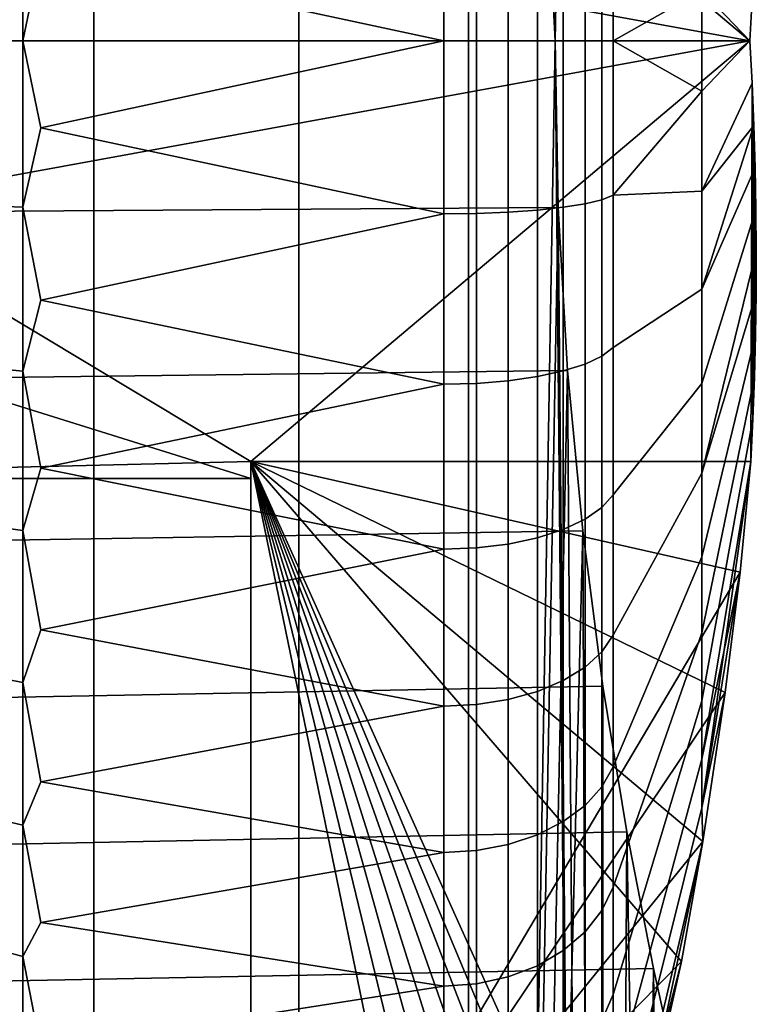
# Model space of a CAD drawing. Header units: metres. Extents: x -109 to 109, y -100 to 76.
# Tile 309 of 337: x 87.34 to 89.44, y 31.25 to 34.06. Entities that reach past the tile are written whole.
import ezdxf

# ---------------------------------------------------------------- set-up
doc = ezdxf.new("R2010")
doc.units = ezdxf.units.M
doc.layers.add('solid_21062310', color=7, linetype='CONTINUOUS')

msp = doc.modelspace()

# ---------------------------------------------------------------- linework, layer by layer
at = {"layer": 'solid_21062310'}
for points in [[(86.874825, 38.799999, -7.832941), (87.55188, 38.799999, -6.844851), (87.552811, 19.5, -6.843635), (86.874214, 19.5, -7.834266)], [(87.55188, 38.799999, 6.844851), (86.874825, 38.799999, 7.832941), (86.874214, 19.5, 7.834267), (87.552811, 19.5, 6.843635)], [(87.55188, 38.799999, -6.844851), (88.137276, 38.799999, -5.793441), (88.137115, 19.5, -5.794613), (87.552811, 19.5, -6.843635)], [(88.137276, 38.799999, 5.793441), (87.55188, 38.799999, 6.844851), (87.552811, 19.5, 6.843635), (88.137115, 19.5, 5.794613)], [(88.137276, 38.799999, -5.793441), (88.621597, 38.799999, -4.697328), (88.622131, 19.5, -4.696152), (88.137115, 19.5, -5.794613)], [(88.621597, 38.799999, 4.697328), (88.137276, 38.799999, 5.793441), (88.137115, 19.5, 5.794613), (88.622131, 19.5, 4.696152)], [(88.621597, 38.799999, -4.697328), (88.869316, 34, -4), (88.622131, 19.5, -4.696152)], [(88.869316, 34, 4), (88.621597, 38.799999, 4.697328), (88.622131, 19.5, 4.696152), (89.003731, 19.5, 3.557627)], [(88.621597, 38.799999, -4.697328), (88.878441, 34.476246, -3.971677), (88.869316, 34, -4)], [(88.621597, 38.799999, 4.697328), (88.869316, 34, 4), (88.878433, 34.476128, 3.971696)], [(88, 35.200962, -0.75), (86, 35.25, -0.721688), (86, 34.625, -1.082532), (89.4254, 34, -1.443376)], [(88, 35.200962, 0.75), (86, 34, 1.443376), (86, 34.625, 1.082532), (88, 35.25, 0.721688)], [(88, 35.200962, 0.75), (89.4254, 34, 1.443376), (86, 34, 1.443376)], [(88, 35.200962, -0.75), (89.4254, 34, -1.443376), (89.431923, 34.121029, -1.3735), (89.428215, 35.200962, -0.75)], [(88, 35.200962, 0.75), (89.428215, 35.200962, 0.75), (89.431923, 34.121029, 1.3735), (89.4254, 34, 1.443376)], [(86, 34, -1.443376), (89.4254, 34, -1.443376), (86, 34.625, -1.082532)], [(88.878433, 34.476128, 3.971696), (88.869316, 34, 4), (84.5, 34, 4), (84.5, 34.505737, 3.967438)], [(84.5, 34.505737, -3.967438), (84.5, 34, -4), (88.869316, 34, -4), (88.878441, 34.476246, -3.971677)], [(88.551727, 34.494164, -3.918967), (88.551727, 34, -3.95), (87.400002, 34.248024, -3.942206)], [(88.551727, 34, 3.95), (88.551727, 34.494164, 3.918967), (87.400002, 34.248024, 3.942206)], [(88.64492, 34.492908, -3.910294), (88.64492, 34, -3.941238), (88.551727, 34, -3.95), (88.551727, 34.494164, -3.918967)], [(88.64492, 34, 3.941238), (88.64492, 34.492908, 3.910294), (88.551727, 34.494164, 3.918967), (88.551727, 34, 3.95)], [(88.64492, 34.492908, 3.910294), (88.64492, 34, 3.941238), (88.734932, 34, 3.915226), (88.734932, 34.489201, 3.884543)], [(88.64492, 34, -3.941238), (88.64492, 34.492908, -3.910294), (88.734932, 34.489201, -3.884543), (88.734932, 34, -3.915226)], [(88.734932, 34.489201, 3.884543), (88.734932, 34, 3.915226), (88.818512, 34, 3.872877), (88.818512, 34.483166, 3.84262)], [(88.734932, 34, -3.915226), (88.734932, 34.489201, -3.884543), (88.818512, 34.483166, -3.84262), (88.818512, 34, -3.872877)], [(88.818512, 34.483166, 3.84262), (88.818512, 34, 3.872877), (88.892723, 34, 3.815677), (88.892723, 34.475006, 3.785995)], [(88.818512, 34, -3.872877), (88.818512, 34.483166, -3.84262), (88.892723, 34.475006, -3.785995), (88.892723, 34, -3.815677)], [(87.348442, 34, 3.943239), (87.348442, 34.475304, 3.914489), (87.300133, 34.4729, 3.894678), (87.300133, 34, 3.923284)], [(87.348442, 34.475304, -3.914489), (87.348442, 34, -3.943239), (87.300133, 34, -3.923284), (87.300133, 34.4729, -3.894678)], [(87.348442, 34.475304, -3.914489), (87.400002, 34.248024, -3.942206), (87.348442, 34, -3.943239)], [(87.348442, 34, 3.943239), (87.400002, 34.248024, 3.942206), (87.348442, 34.475304, 3.914489)], [(88.892723, 34.475006, 3.785995), (88.892723, 34, 3.815677), (88.954956, 34, 3.745636), (88.954956, 34.465031, 3.716657)], [(88.892723, 34, -3.815677), (88.892723, 34.475006, -3.785995), (88.954956, 34.465031, -3.716657), (88.954956, 34, -3.745636)], [(88.954956, 34.465031, 3.716657), (88.954956, 34, 3.745636), (89.003036, 34, 3.665214), (89.003036, 34.453571, 3.637041)], [(88.954956, 34, -3.745636), (88.954956, 34.465031, -3.716657), (89.003036, 34.453571, -3.637041), (89.003036, 34, -3.665214)], [(89.003036, 34, -3.665214), (89.003036, 34.453571, -3.637041), (89.035118, 34.44109, -3.550484), (89.035118, 34, -3.577778)], [(89.003036, 34.453571, 3.637041), (89.003036, 34, 3.665214), (89.035118, 34, 3.577778), (89.035118, 34.44109, 3.550484)], [(89.288818, 33.856133, -2.418239), (89.035118, 34, -3.577778), (89.035118, 34.44109, -3.550484), (89.288818, 34.143871, -2.418239)], [(89.288818, 34.429577, 2.384123), (89.035118, 34.44109, 3.550484), (89.035118, 34, 3.577778), (89.288818, 34.143871, 2.418239)], [(89.4254, 34, -1.443376), (89.288818, 34.143871, -2.418239), (89.288818, 34.429577, -2.384123), (89.431923, 34.121029, -1.3735)], [(89.4254, 34, 1.443376), (89.431923, 34.121029, 1.3735), (89.288818, 34.429577, 2.384123), (89.288818, 34.143871, 2.418239)], [(87.348442, 34, -3.943239), (87.400002, 34.248024, -3.942206), (88.551727, 34, -3.95), (87.400002, 33.751976, -3.942206)], [(87.348442, 34, 3.943239), (87.400002, 33.751976, 3.942206), (88.551727, 34, 3.95), (87.400002, 34.248024, 3.942206)], [(89.288818, 34.143871, 2.418239), (89.035118, 34, 3.577778), (89.035118, 33.55891, 3.550484), (89.288818, 33.856133, 2.418239)], [(89.4254, 34, -1.443376), (89.288818, 33.856133, -2.418239), (89.288818, 34.143871, -2.418239)], [(89.4254, 34, 1.443376), (89.288818, 34.143871, 2.418239), (89.288818, 33.856133, 2.418239)], [(88.869316, 34, 4), (88.878441, 33.523754, 3.971677), (84.5, 33.494263, 3.967438), (84.5, 34, 4)], [(88.878441, 33.523758, -3.971677), (88.869316, 34, -4), (84.5, 34, -4), (84.5, 33.494263, -3.967438)], [(88, 32.799038, -0.75), (89.4254, 34, -1.443376), (86, 34, -1.443376)], [(86, 34, 1.443376), (89.4254, 34, 1.443376), (86, 33.375, 1.082532)], [(88, 32.799038, 0.75), (86, 32.75, 0.721688), (86, 33.375, 1.082532), (89.4254, 34, 1.443376)], [(88, 32.799038, -0.75), (86, 34, -1.443376), (86, 33.375, -1.082532), (88, 32.75, -0.721688)], [(87.348442, 33.524696, 3.914489), (87.348442, 34, 3.943239), (87.300133, 34, 3.923284), (87.300133, 33.5271, 3.894678)], [(87.348442, 34, -3.943239), (87.348442, 33.524696, -3.914489), (87.300133, 33.5271, -3.894678), (87.300133, 34, -3.923284)], [(87.348442, 34, -3.943239), (87.400002, 33.751976, -3.942206), (87.348442, 33.524696, -3.914489)], [(87.348442, 33.524696, 3.914489), (87.400002, 33.751976, 3.942206), (87.348442, 34, 3.943239)], [(88.551727, 34, -3.95), (88.551727, 33.505836, -3.918967), (87.400002, 33.751976, -3.942206)], [(88.551727, 33.505836, 3.918967), (88.551727, 34, 3.95), (87.400002, 33.751976, 3.942206)], [(88, 32.799038, -0.75), (89.428215, 32.799038, -0.75), (89.431923, 33.878971, -1.3735), (89.4254, 34, -1.443376)], [(88, 32.799038, 0.75), (89.4254, 34, 1.443376), (89.431923, 33.878971, 1.3735), (89.428215, 32.799038, 0.75)], [(88.64492, 34, -3.941238), (88.64492, 33.507092, -3.910294), (88.551727, 33.505836, -3.918967), (88.551727, 34, -3.95)], [(88.64492, 33.507092, 3.910294), (88.64492, 34, 3.941238), (88.551727, 34, 3.95), (88.551727, 33.505836, 3.918967)], [(88.878441, 33.523758, -3.971677), (88.622131, 19.5, -4.696152), (88.869316, 34, -4)], [(88.64492, 34, 3.941238), (88.64492, 33.507092, 3.910294), (88.734932, 33.510799, 3.884543), (88.734932, 34, 3.915226)], [(88.64492, 33.507092, -3.910294), (88.64492, 34, -3.941238), (88.734932, 34, -3.915226), (88.734932, 33.510799, -3.884543)], [(88.734932, 34, 3.915226), (88.734932, 33.510799, 3.884543), (88.818512, 33.516834, 3.84262), (88.818512, 34, 3.872877)], [(88.734932, 33.510799, -3.884543), (88.734932, 34, -3.915226), (88.818512, 34, -3.872877), (88.818512, 33.516834, -3.84262)], [(88.818512, 34, 3.872877), (88.818512, 33.516834, 3.84262), (88.892723, 33.524994, 3.785995), (88.892723, 34, 3.815677)], [(88.818512, 33.516834, -3.84262), (88.818512, 34, -3.872877), (88.892723, 34, -3.815677), (88.892723, 33.524994, -3.785995)], [(88.869316, 34, 4), (89.003731, 19.5, 3.557627), (88.878441, 33.523754, 3.971677)], [(88.892723, 34, 3.815677), (88.892723, 33.524994, 3.785995), (88.954956, 33.534969, 3.716657), (88.954956, 34, 3.745636)], [(88.892723, 33.524994, -3.785995), (88.892723, 34, -3.815677), (88.954956, 34, -3.745636), (88.954956, 33.534969, -3.716657)], [(88.954956, 34, 3.745636), (88.954956, 33.534969, 3.716657), (89.003036, 33.546429, 3.637041), (89.003036, 34, 3.665214)], [(88.954956, 33.534969, -3.716657), (88.954956, 34, -3.745636), (89.003036, 34, -3.665214), (89.003036, 33.546429, -3.637041)], [(89.003036, 33.546429, -3.637041), (89.003036, 34, -3.665214), (89.035118, 34, -3.577778), (89.035118, 33.55891, -3.550484)], [(89.003036, 34, 3.665214), (89.003036, 33.546429, 3.637041), (89.035118, 33.55891, 3.550484), (89.035118, 34, 3.577778)], [(89.288818, 33.570423, -2.384123), (89.035118, 33.55891, -3.550484), (89.035118, 34, -3.577778), (89.288818, 33.856133, -2.418239)], [(89.4254, 34, -1.443376), (89.431923, 33.878971, -1.3735), (89.288818, 33.570423, -2.384123), (89.288818, 33.856133, -2.418239)], [(89.4254, 34, 1.443376), (89.288818, 33.856133, 2.418239), (89.288818, 33.570423, 2.384123), (89.431923, 33.878971, 1.3735)], [(89.431923, 33.878971, -1.3735), (89.43705, 33.75835, -1.303859), (89.288818, 33.570423, -2.384123)], [(89.431923, 33.878971, 1.3735), (89.288818, 33.570423, 2.384123), (89.288818, 33.290771, 2.316371), (89.43705, 33.75835, 1.303859)], [(89.431923, 33.878971, -1.3735), (89.428215, 32.799038, -0.75), (89.434143, 32.919189, -0.819369)], [(89.428215, 32.799038, 0.75), (89.431923, 33.878971, 1.3735), (89.434143, 32.919189, 0.819369)], [(89.431923, 33.878971, -1.3735), (89.434143, 32.919189, -0.819369), (89.43705, 33.75835, -1.303859)], [(89.434143, 32.919189, 0.819369), (89.431923, 33.878971, 1.3735), (89.43705, 33.75835, 1.303859)], [(89.288818, 33.570423, 2.384123), (89.288818, 33.856133, 2.418239), (89.035118, 33.55891, 3.550484)], [(87.348442, 33.524696, -3.914489), (87.400002, 33.751976, -3.942206), (88.551727, 33.505836, -3.918967), (87.400002, 33.259846, -3.880035)], [(87.348442, 33.524696, 3.914489), (87.400002, 33.259846, 3.880035), (88.551727, 33.505836, 3.918967), (87.400002, 33.751976, 3.942206)], [(89.43705, 33.75835, -1.303859), (89.440781, 33.63818, -1.234479), (89.288818, 33.290771, -2.316371), (89.288818, 33.570423, -2.384123)], [(89.440781, 33.63818, 1.234479), (89.43705, 33.75835, 1.303859), (89.288818, 33.290771, 2.316371)], [(89.43705, 33.75835, -1.303859), (89.434143, 32.919189, -0.819369), (89.43869, 33.039253, -0.888688)], [(89.434143, 32.919189, 0.819369), (89.43705, 33.75835, 1.303859), (89.43869, 33.039253, 0.888688)], [(89.43705, 33.75835, -1.303859), (89.43869, 33.039253, -0.888688), (89.440781, 33.63818, -1.234479)], [(89.43869, 33.039253, 0.888688), (89.43705, 33.75835, 1.303859), (89.440781, 33.63818, 1.234479)], [(89.440781, 33.63818, -1.234479), (89.443108, 33.518536, -1.165401), (89.288818, 33.02113, -2.21594), (89.288818, 33.290771, -2.316371)], [(89.440781, 33.63818, 1.234479), (89.288818, 33.290771, 2.316371), (89.288818, 33.02113, 2.21594), (89.443108, 33.518536, 1.165401)], [(89.440781, 33.63818, -1.234479), (89.43869, 33.039253, -0.888688), (89.441856, 33.159225, -0.957955)], [(89.43869, 33.039253, 0.888688), (89.440781, 33.63818, 1.234479), (89.441856, 33.159225, 0.957955)], [(89.440781, 33.63818, -1.234479), (89.441856, 33.159225, -0.957955), (89.443108, 33.518536, -1.165401)], [(89.441856, 33.159225, 0.957955), (89.440781, 33.63818, 1.234479), (89.443108, 33.518536, 1.165401)], [(89.003036, 33.099827, -3.552954), (89.003036, 33.546429, -3.637041), (89.035118, 33.55891, -3.550484), (89.035118, 33.124554, -3.469018)], [(89.003036, 33.099827, 3.552954), (89.035118, 33.124554, 3.469018), (89.035118, 33.55891, 3.550484), (89.003036, 33.546429, 3.637041)], [(89.288818, 33.290771, -2.316371), (89.035118, 33.124554, -3.469018), (89.035118, 33.55891, -3.550484), (89.288818, 33.570423, -2.384123)], [(89.288818, 33.290771, 2.316371), (89.288818, 33.570423, 2.384123), (89.035118, 33.55891, 3.550484), (89.035118, 33.124554, 3.469018)], [(88.878441, 33.523758, -3.971677), (84.5, 33.494263, -3.967438), (84.5, 33.00478, -3.874211), (88.90506, 33.058517, -3.887726)], [(88.878441, 33.523754, 3.971677), (88.90506, 33.058514, 3.887725), (84.5, 33.00478, 3.874211), (84.5, 33.494263, 3.967438)], [(87.348442, 33.05632, 3.828656), (87.348442, 33.524696, 3.914489), (87.300133, 33.5271, 3.894678), (87.300133, 33.061096, 3.80928)], [(87.348442, 33.524696, -3.914489), (87.348442, 33.05632, -3.828656), (87.300133, 33.061096, -3.80928), (87.300133, 33.5271, -3.894678)], [(87.348442, 33.524696, -3.914489), (87.400002, 33.259846, -3.880035), (87.348442, 33.05632, -3.828656)], [(87.348442, 33.05632, 3.828656), (87.400002, 33.259846, 3.880035), (87.348442, 33.524696, 3.914489)], [(88.90506, 33.058517, -3.887726), (88.622131, 19.5, -4.696152), (88.878441, 33.523758, -3.971677)], [(88.818512, 33.041222, 3.752321), (88.892723, 33.057381, 3.697412), (88.892723, 33.524994, 3.785995), (88.818512, 33.516834, 3.84262)], [(88.818512, 33.041222, -3.752321), (88.818512, 33.516834, -3.84262), (88.892723, 33.524994, -3.785995), (88.892723, 33.057381, -3.697412)], [(88.878441, 33.523754, 3.971677), (89.003731, 19.5, 3.557627), (88.90506, 33.058514, 3.887725)], [(88.892723, 33.057381, 3.697412), (88.954956, 33.077137, 3.630167), (88.954956, 33.534969, 3.716657), (88.892723, 33.524994, 3.785995)], [(88.892723, 33.057381, -3.697412), (88.892723, 33.524994, -3.785995), (88.954956, 33.534969, -3.716657), (88.954956, 33.077137, -3.630167)], [(88.954956, 33.077137, 3.630167), (89.003036, 33.099827, 3.552954), (89.003036, 33.546429, 3.637041), (88.954956, 33.534969, 3.716657)], [(88.954956, 33.077137, -3.630167), (88.954956, 33.534969, -3.716657), (89.003036, 33.546429, -3.637041), (89.003036, 33.099827, -3.552954)], [(88.551727, 33.505836, -3.918967), (88.551727, 33.01944, -3.826356), (87.400002, 33.259846, -3.880035)], [(88.551727, 33.01944, 3.826356), (88.551727, 33.505836, 3.918967), (87.400002, 33.259846, 3.880035)], [(88.64492, 33.507092, -3.910294), (88.64492, 33.021923, -3.817947), (88.551727, 33.01944, -3.826356), (88.551727, 33.505836, -3.918967)], [(88.64492, 33.507092, 3.910294), (88.551727, 33.505836, 3.918967), (88.551727, 33.01944, 3.826356), (88.64492, 33.021923, 3.817947)], [(88.64492, 33.021923, 3.817947), (88.734932, 33.029266, 3.792976), (88.734932, 33.510799, 3.884543), (88.64492, 33.507092, 3.910294)], [(88.64492, 33.021923, -3.817947), (88.64492, 33.507092, -3.910294), (88.734932, 33.510799, -3.884543), (88.734932, 33.029266, -3.792976)], [(88.734932, 33.029266, 3.792976), (88.818512, 33.041222, 3.752321), (88.818512, 33.516834, 3.84262), (88.734932, 33.510799, 3.884543)], [(88.734932, 33.029266, -3.792976), (88.734932, 33.510799, -3.884543), (88.818512, 33.516834, -3.84262), (88.818512, 33.041222, -3.752321)], [(89.443108, 33.518536, -1.165401), (89.444054, 33.398918, -1.096341), (89.288818, 32.765297, -2.084247), (89.288818, 33.02113, -2.21594)], [(89.443108, 33.518536, 1.165401), (89.288818, 33.02113, 2.21594), (89.288818, 32.765297, 2.084247), (89.444054, 33.398918, 1.096341)], [(89.443108, 33.518536, -1.165401), (89.441856, 33.159225, -0.957955), (89.443649, 33.279106, -1.027168)], [(89.441856, 33.159225, 0.957955), (89.443108, 33.518536, 1.165401), (89.443649, 33.279106, 1.027168)], [(89.443108, 33.518536, -1.165401), (89.443649, 33.279106, -1.027168), (89.444054, 33.398918, -1.096341)], [(89.443649, 33.279106, 1.027168), (89.443108, 33.518536, 1.165401), (89.444054, 33.398918, 1.096341)], [(89.444054, 33.398918, -1.096341), (89.443649, 33.279106, -1.027168), (89.288818, 32.765297, -2.084247)], [(89.443649, 33.279106, 1.027168), (89.444054, 33.398918, 1.096341), (89.288818, 32.765297, 2.084247)], [(88, 32.75, -0.721688), (86, 33.375, -1.082532), (86, 32.75, -0.721688)], [(89.288818, 33.02113, -2.21594), (89.035118, 32.703548, -3.334623), (89.035118, 33.124554, -3.469018), (89.288818, 33.290771, -2.316371)], [(89.288818, 33.02113, 2.21594), (89.288818, 33.290771, 2.316371), (89.035118, 33.124554, 3.469018), (89.035118, 32.703548, 3.334623)], [(89.441856, 33.159225, -0.957955), (89.288818, 32.526882, -1.92315), (89.288818, 32.765297, -2.084247), (89.443649, 33.279106, -1.027168)], [(89.441856, 33.159225, 0.957955), (89.443649, 33.279106, 1.027168), (89.288818, 32.765297, 2.084247), (89.288818, 32.526882, 1.92315)], [(87.348442, 33.05632, -3.828656), (87.400002, 33.259846, -3.880035), (88.551727, 33.01944, -3.826356), (87.400002, 32.779385, -3.756674)], [(87.348442, 33.05632, 3.828656), (87.400002, 32.779385, 3.756674), (88.551727, 33.01944, 3.826356), (87.400002, 33.259846, 3.880035)], [(89.43869, 33.039253, -0.888688), (89.288818, 32.309254, -1.73492), (89.288818, 32.526882, -1.92315), (89.441856, 33.159225, -0.957955)], [(89.43869, 33.039253, 0.888688), (89.441856, 33.159225, 0.957955), (89.288818, 32.526882, 1.92315), (89.288818, 32.309254, 1.73492)], [(88.954956, 32.633583, 3.487506), (89.003036, 32.667068, 3.414247), (89.003036, 33.099827, 3.552954), (88.954956, 33.077137, 3.630167)], [(88.954956, 32.633583, -3.487506), (88.954956, 33.077137, -3.630167), (89.003036, 33.099827, -3.552954), (89.003036, 32.667068, -3.414247)], [(89.003036, 32.667068, -3.414247), (89.003036, 33.099827, -3.552954), (89.035118, 33.124554, -3.469018), (89.035118, 32.703548, -3.334623)], [(89.003036, 32.667068, 3.414247), (89.035118, 32.703548, 3.334623), (89.035118, 33.124554, 3.469018), (89.003036, 33.099827, 3.552954)], [(88.892723, 32.604427, 3.551306), (88.954956, 32.633583, 3.487506), (88.954956, 33.077137, 3.630167), (88.892723, 33.057381, 3.697412)], [(88.892723, 32.604427, -3.551306), (88.892723, 33.057381, -3.697412), (88.954956, 33.077137, -3.630167), (88.954956, 32.633583, -3.487506)], [(88.90506, 33.058517, -3.887726), (84.5, 33.00478, -3.874211), (84.5, 32.527988, -3.718842), (88.948341, 32.601048, -3.746844)], [(88.90506, 33.058514, 3.887725), (88.948341, 32.601044, 3.746843), (84.5, 32.527988, 3.718842), (84.5, 33.00478, 3.874211)], [(87.348442, 32.601707, 3.686993), (87.348442, 33.05632, 3.828656), (87.300133, 33.061096, 3.80928), (87.300133, 32.608784, 3.668334)], [(87.348442, 33.05632, -3.828656), (87.348442, 32.601707, -3.686993), (87.300133, 32.608784, -3.668334), (87.300133, 33.061096, -3.80928)], [(87.348442, 33.05632, -3.828656), (87.400002, 32.779385, -3.756674), (87.348442, 32.601707, -3.686993)], [(87.348442, 32.601707, 3.686993), (87.400002, 32.779385, 3.756674), (87.348442, 33.05632, 3.828656)], [(88.948341, 32.601048, -3.746844), (88.622131, 19.5, -4.696152), (88.90506, 33.058517, -3.887726)], [(88.818512, 32.580589, 3.603393), (88.892723, 32.604427, 3.551306), (88.892723, 33.057381, 3.697412), (88.818512, 33.041222, 3.752321)], [(88.818512, 32.580589, -3.603393), (88.818512, 33.041222, -3.752321), (88.892723, 33.057381, -3.697412), (88.892723, 32.604427, -3.551306)], [(88.90506, 33.058514, 3.887725), (89.003731, 19.5, 3.557627), (88.948341, 32.601044, 3.746843)], [(88.551727, 33.01944, -3.826356), (88.551727, 32.54845, -3.673623), (87.400002, 32.779385, -3.756674)], [(88.551727, 32.54845, 3.673623), (88.551727, 33.01944, 3.826356), (87.400002, 32.779385, 3.756674)], [(88.64492, 33.021923, -3.817947), (88.64492, 32.552113, -3.665648), (88.551727, 32.54845, -3.673623), (88.551727, 33.01944, -3.826356)], [(88.64492, 33.021923, 3.817947), (88.551727, 33.01944, 3.826356), (88.551727, 32.54845, 3.673623), (88.64492, 32.552113, 3.665648)], [(88.64492, 32.552113, 3.665648), (88.734932, 32.562946, 3.641959), (88.734932, 33.029266, 3.792976), (88.64492, 33.021923, 3.817947)], [(88.64492, 32.552113, -3.665648), (88.64492, 33.021923, -3.817947), (88.734932, 33.029266, -3.792976), (88.734932, 32.562946, -3.641959)], [(88.734932, 32.562946, 3.641959), (88.818512, 32.580589, 3.603393), (88.818512, 33.041222, 3.752321), (88.734932, 33.029266, 3.792976)], [(88.734932, 32.562946, -3.641959), (88.734932, 33.029266, -3.792976), (88.818512, 33.041222, -3.752321), (88.818512, 32.580589, -3.603393)], [(89.288818, 32.765297, -2.084247), (89.035118, 32.30233, -3.14935), (89.035118, 32.703548, -3.334623), (89.288818, 33.02113, -2.21594)], [(89.288818, 32.765297, 2.084247), (89.288818, 33.02113, 2.21594), (89.035118, 32.703548, 3.334623), (89.035118, 32.30233, 3.14935)], [(89.434143, 32.919189, -0.819369), (89.288818, 32.115475, -1.522215), (89.288818, 32.309254, -1.73492), (89.43869, 33.039253, -0.888688)], [(89.434143, 32.919189, 0.819369), (89.43869, 33.039253, 0.888688), (89.288818, 32.309254, 1.73492), (89.288818, 32.115475, 1.522215)], [(89.428215, 32.799038, -0.75), (89.288818, 31.948282, -1.288034), (89.288818, 32.115475, -1.522215), (89.434143, 32.919189, -0.819369)], [(89.428215, 32.799038, 0.75), (89.434143, 32.919189, 0.819369), (89.288818, 32.115475, 1.522215), (89.288818, 31.948282, 1.288034)], [(86, 32.75, 0.721688), (88, 32.799038, 0.75), (88, 32.75, 0.721688)], [(88, 32.799038, -0.75), (88, 30.121857, -0.75), (89.39769, 32.482906, -0.75), (89.428215, 32.799038, -0.75)], [(88, 32.799038, 0.75), (89.23053, 31.370674, 0.75), (89.035118, 30.501715, 0.75)], [(89.001297, 30.410254, 0.75), (88, 32.799038, 0.75), (89.035118, 30.501715, 0.75)], [(88, 32.799038, 0.75), (89.291519, 31.713303, 0.75), (89.23053, 31.370674, 0.75)], [(88, 32.799038, 0.75), (89.355408, 32.13908, 0.75), (89.291519, 31.713303, 0.75)], [(88, 32.799038, 0.75), (89.428215, 32.799038, 0.75), (89.39769, 32.482906, 0.75)], [(88, 32.799038, 0.75), (89.39769, 32.482906, 0.75), (89.355408, 32.13908, 0.75)], [(88, 32.75, -0.721688), (88, 30.121857, 0.75), (88, 30.121857, -0.75), (88, 32.799038, -0.75)], [(88, 32.799038, 0.75), (88.551727, 30.121857, 0.75), (88, 30.121857, 0.75)], [(88.647392, 30.131636, 0.75), (88.551727, 30.121857, 0.75), (88, 32.799038, 0.75)], [(88, 32.799038, 0.75), (88, 30.121857, 0.75), (88, 32.75, 0.721688)], [(88.954247, 30.329445, 0.75), (88, 32.799038, 0.75), (89.001297, 30.410254, 0.75)], [(88.893059, 30.259367, 0.75), (88, 32.799038, 0.75), (88.954247, 30.329445, 0.75)], [(88.817871, 30.200386, 0.75), (88, 32.799038, 0.75), (88.893059, 30.259367, 0.75)], [(88.735771, 30.157618, 0.75), (88, 32.799038, 0.75), (88.817871, 30.200386, 0.75)], [(88.647392, 30.131636, 0.75), (88, 32.799038, 0.75), (88.735771, 30.157618, 0.75)], [(89.39769, 32.482906, -0.75), (89.288818, 31.948282, -1.288034), (89.428215, 32.799038, -0.75)], [(89.428215, 32.799038, 0.75), (89.288818, 31.948282, 1.288034), (89.288818, 31.810036, 1.035682)], [(89.39769, 32.482906, 0.75), (89.428215, 32.799038, 0.75), (89.288818, 31.810036, 1.035682)], [(87.348442, 32.601707, -3.686993), (87.400002, 32.779385, -3.756674), (88.551727, 32.54845, -3.673623), (87.400002, 32.318172, -3.574068)], [(87.348442, 32.601707, 3.686993), (87.400002, 32.318172, 3.574068), (88.551727, 32.54845, 3.673623), (87.400002, 32.779385, 3.756674)], [(89.288818, 32.526882, -1.92315), (89.035118, 31.92701, -2.916026), (89.035118, 32.30233, -3.14935), (89.288818, 32.765297, -2.084247)], [(89.288818, 32.526882, 1.92315), (89.288818, 32.765297, 2.084247), (89.035118, 32.30233, 3.14935), (89.035118, 31.92701, 2.916026)], [(86, 32.75, 0.721688), (88, 32.75, 0.721688), (86, 32.75)], [(88, 32.75, -0.721688), (86, 32.75, -0.721688), (86, 32.75), (88, 32.75, 0.721688)], [(88, 32.75, -0.721688), (88, 32.75, 0.721688), (88, 30.121857, 0.75)], [(89.003036, 32.254799, -3.223052), (89.003036, 32.667068, -3.414247), (89.035118, 32.703548, -3.334623), (89.035118, 32.30233, -3.14935)], [(89.003036, 32.254799, 3.223052), (89.035118, 32.30233, 3.14935), (89.035118, 32.703548, 3.334623), (89.003036, 32.667068, 3.414247)], [(88.954956, 32.211174, 3.29088), (89.003036, 32.254799, 3.223052), (89.003036, 32.667068, 3.414247), (88.954956, 32.633583, 3.487506)], [(88.954956, 32.211174, -3.29088), (88.954956, 32.633583, -3.487506), (89.003036, 32.667068, -3.414247), (89.003036, 32.254799, -3.223052)], [(88.892723, 32.173191, 3.349949), (88.954956, 32.211174, 3.29088), (88.954956, 32.633583, 3.487506), (88.892723, 32.604427, 3.551306)], [(88.892723, 32.173191, -3.349949), (88.892723, 32.604427, -3.551306), (88.954956, 32.633583, -3.487506), (88.954956, 32.211174, -3.29088)], [(88.948341, 32.601048, -3.746844), (84.5, 32.527988, -3.718842), (84.5, 32.072357, -3.504838), (89.005852, 32.157139, -3.550171)], [(88.948341, 32.601044, 3.746843), (89.005852, 32.157135, 3.550169), (84.5, 32.072357, 3.504838), (84.5, 32.527988, 3.718842)], [(87.348442, 32.167484, 3.491565), (87.348442, 32.601707, 3.686993), (87.300133, 32.608784, 3.668334), (87.300133, 32.176758, 3.473895)], [(87.348442, 32.601707, -3.686993), (87.348442, 32.167484, -3.491565), (87.300133, 32.176758, -3.473895), (87.300133, 32.608784, -3.668334)], [(87.348442, 32.601707, -3.686993), (87.400002, 32.318172, -3.574068), (87.348442, 32.167484, -3.491565)], [(87.348442, 32.167484, 3.491565), (87.400002, 32.318172, 3.574068), (87.348442, 32.601707, 3.686993)], [(89.005852, 32.157139, -3.550171), (89.003731, 19.5, -3.557627), (88.622131, 19.5, -4.696152), (88.948341, 32.601048, -3.746844)], [(88.818512, 32.142132, 3.398162), (88.892723, 32.173191, 3.349949), (88.892723, 32.604427, 3.551306), (88.818512, 32.580589, 3.603393)], [(88.818512, 32.142132, -3.398162), (88.818512, 32.580589, -3.603393), (88.892723, 32.604427, -3.551306), (88.892723, 32.173191, -3.349949)], [(88.948341, 32.601044, 3.746843), (89.003731, 19.5, 3.557627), (89.005852, 32.157135, 3.550169)], [(88.734932, 32.119148, 3.433861), (88.818512, 32.142132, 3.398162), (88.818512, 32.580589, 3.603393), (88.734932, 32.562946, 3.641959)], [(88.734932, 32.119148, -3.433861), (88.734932, 32.562946, -3.641959), (88.818512, 32.580589, -3.603393), (88.818512, 32.142132, -3.398162)], [(88.551727, 32.54845, -3.673623), (88.551727, 32.100269, -3.463166), (87.400002, 32.318172, -3.574068)], [(88.551727, 32.100269, 3.463166), (88.551727, 32.54845, 3.673623), (87.400002, 32.318172, 3.574068)], [(88.64492, 32.552113, -3.665648), (88.64492, 32.105038, -3.455788), (88.551727, 32.100269, -3.463166), (88.551727, 32.54845, -3.673623)], [(88.64492, 32.552113, 3.665648), (88.551727, 32.54845, 3.673623), (88.551727, 32.100269, 3.463166), (88.64492, 32.105038, 3.455788)], [(88.64492, 32.105038, 3.455788), (88.734932, 32.119148, 3.433861), (88.734932, 32.562946, 3.641959), (88.64492, 32.552113, 3.665648)], [(88.64492, 32.105038, -3.455788), (88.64492, 32.552113, -3.665648), (88.734932, 32.562946, -3.641959), (88.734932, 32.119148, -3.433861)], [(89.288818, 32.309254, -1.73492), (89.035118, 31.583321, -2.63821), (89.035118, 31.92701, -2.916026), (89.288818, 32.526882, -1.92315)], [(89.288818, 32.309254, 1.73492), (89.288818, 32.526882, 1.92315), (89.035118, 31.92701, 2.916026), (89.035118, 31.583321, 2.63821)], [(88, 30.121857, -0.75), (89.355408, 32.13908, -0.75), (89.39769, 32.482906, -0.75)], [(89.355408, 32.13908, -0.75), (89.288818, 31.810036, -1.035682), (89.288818, 31.948282, -1.288034), (89.39769, 32.482906, -0.75)], [(89.355408, 32.13908, 0.75), (89.39769, 32.482906, 0.75), (89.288818, 31.810036, 1.035682)], [(87.348442, 32.167484, -3.491565), (87.400002, 32.318172, -3.574068), (88.551727, 32.100269, -3.463166), (87.400002, 31.883486, -3.335096)], [(87.348442, 32.167484, 3.491565), (87.400002, 31.883486, 3.335096), (88.551727, 32.100269, 3.463166), (87.400002, 32.318172, 3.574068)], [(89.003036, 31.869358, -2.982307), (89.003036, 32.254799, -3.223052), (89.035118, 32.30233, -3.14935), (89.035118, 31.92701, -2.916026)], [(89.003036, 31.869358, 2.982307), (89.035118, 31.92701, 2.916026), (89.035118, 32.30233, 3.14935), (89.003036, 32.254799, 3.223052)], [(89.288818, 32.115475, -1.522215), (89.035118, 31.276503, -2.320141), (89.035118, 31.583321, -2.63821), (89.288818, 32.309254, -1.73492)], [(89.288818, 32.115475, 1.522215), (89.288818, 32.309254, 1.73492), (89.035118, 31.583321, 2.63821), (89.035118, 31.276503, 2.320141)], [(88.954956, 31.816442, 3.043332), (89.003036, 31.869358, 2.982307), (89.003036, 32.254799, 3.223052), (88.954956, 32.211174, 3.29088)], [(88.954956, 31.816442, -3.043332), (88.954956, 32.211174, -3.29088), (89.003036, 32.254799, -3.223052), (89.003036, 31.869358, -2.982307)], [(88.892723, 31.770372, 3.096475), (88.954956, 31.816442, 3.043332), (88.954956, 32.211174, 3.29088), (88.892723, 32.173191, 3.349949)], [(88.892723, 31.770372, -3.096475), (88.892723, 32.173191, -3.349949), (88.954956, 32.211174, -3.29088), (88.954956, 31.816442, -3.043332)], [(87.348442, 31.759985, 3.245222), (87.348442, 32.167484, 3.491565), (87.300133, 32.176758, 3.473895), (87.300133, 31.77132, 3.228799)], [(87.348442, 32.167484, -3.491565), (87.348442, 31.759985, -3.245222), (87.300133, 31.77132, -3.228799), (87.300133, 32.176758, -3.473895)], [(88.818512, 31.732706, 3.139834), (88.892723, 31.770372, 3.096475), (88.892723, 32.173191, 3.349949), (88.818512, 32.142132, 3.398162)], [(88.818512, 31.732706, -3.139834), (88.818512, 32.142132, -3.398162), (88.892723, 32.173191, -3.349949), (88.892723, 31.770372, -3.096475)], [(89.005852, 32.157139, -3.550171), (84.5, 32.072357, -3.504838), (84.5, 31.649563, -3.236081), (89.074181, 31.740643, -3.3)], [(89.005852, 32.157135, 3.550169), (89.074181, 31.740637, 3.299996), (84.5, 31.649563, 3.236081), (84.5, 32.072357, 3.504838)], [(87.348442, 32.167484, -3.491565), (87.400002, 31.883486, -3.335096), (87.348442, 31.759985, -3.245222)], [(87.348442, 31.759985, 3.245222), (87.400002, 31.883486, 3.335096), (87.348442, 32.167484, 3.491565)], [(88.734932, 31.704834, 3.171941), (88.818512, 31.732706, 3.139834), (88.818512, 32.142132, 3.398162), (88.734932, 32.119148, 3.433861)], [(88.734932, 31.704834, -3.171941), (88.734932, 32.119148, -3.433861), (88.818512, 32.142132, -3.398162), (88.818512, 31.732706, -3.139834)], [(89.074181, 31.740643, -3.3), (89.003731, 19.5, -3.557627), (89.005852, 32.157139, -3.550171)], [(89.074181, 31.740637, 3.299996), (89.005852, 32.157135, 3.550169), (89.003731, 19.5, 3.557627), (89.278648, 19.5, 2.388749)], [(88, 30.121857, -0.75), (89.291519, 31.713303, -0.75), (89.355408, 32.13908, -0.75)], [(88.64492, 31.687717, 3.191663), (88.734932, 31.704834, 3.171941), (88.734932, 32.119148, 3.433861), (88.64492, 32.105038, 3.455788)], [(88.64492, 31.687717, -3.191663), (88.64492, 32.105038, -3.455788), (88.734932, 32.119148, -3.433861), (88.734932, 31.704834, -3.171941)], [(89.288818, 31.948282, -1.288034), (89.035118, 31.01124, -1.966673), (89.035118, 31.276503, -2.320141), (89.288818, 32.115475, -1.522215)], [(89.288818, 31.948282, 1.288034), (89.288818, 32.115475, 1.522215), (89.035118, 31.276503, 2.320141), (89.035118, 31.01124, 1.966673)], [(89.355408, 32.13908, -0.75), (89.291519, 31.713303, -0.75), (89.288818, 31.810036, -1.035682)], [(89.355408, 32.13908, 0.75), (89.288818, 31.810036, 1.035682), (89.291519, 31.713303, 0.75)], [(88.551727, 32.100269, -3.463166), (88.551727, 31.681936, -3.198293), (87.400002, 31.883486, -3.335096)], [(88.551727, 31.681936, 3.198293), (88.551727, 32.100269, 3.463166), (87.400002, 31.883486, 3.335096)], [(88.64492, 32.105038, -3.455788), (88.64492, 31.687717, -3.191663), (88.551727, 31.681936, -3.198293), (88.551727, 32.100269, -3.463166)], [(88.64492, 32.105038, 3.455788), (88.551727, 32.100269, 3.463166), (88.551727, 31.681936, 3.198293), (88.64492, 31.687717, 3.191663)], [(89.288818, 31.810036, -1.035682), (89.035118, 30.791576, -1.583198), (89.035118, 31.01124, -1.966673), (89.288818, 31.948282, -1.288034)], [(89.288818, 31.810036, 1.035682), (89.288818, 31.948282, 1.288034), (89.035118, 31.01124, 1.966673), (89.035118, 30.791576, 1.583198)], [(89.003036, 31.516672, -2.695715), (89.003036, 31.869358, -2.982307), (89.035118, 31.92701, -2.916026), (89.035118, 31.583321, -2.63821)], [(89.003036, 31.516672, 2.695715), (89.035118, 31.583321, 2.63821), (89.035118, 31.92701, 2.916026), (89.003036, 31.869358, 2.982307)], [(87.348442, 31.759985, -3.245222), (87.400002, 31.883486, -3.335096), (88.551727, 31.681936, -3.198293), (87.400002, 31.482178, -3.043529)], [(87.348442, 31.759985, 3.245222), (87.400002, 31.482178, 3.043529), (88.551727, 31.681936, 3.198293), (87.400002, 31.883486, 3.335096)], [(88.954956, 31.4555, 2.748692), (89.003036, 31.516672, 2.695715), (89.003036, 31.869358, 2.982307), (88.954956, 31.816442, 3.043332)], [(88.954956, 31.4555, -2.748692), (88.954956, 31.816442, -3.043332), (89.003036, 31.869358, -2.982307), (89.003036, 31.516672, -2.695715)], [(88.892723, 31.402243, 2.794826), (88.954956, 31.4555, 2.748692), (88.954956, 31.816442, 3.043332), (88.892723, 31.770372, 3.096475)], [(88.892723, 31.402243, -2.794826), (88.892723, 31.770372, -3.096475), (88.954956, 31.816442, -3.043332), (88.954956, 31.4555, -2.748692)], [(89.291519, 31.713303, -0.75), (89.035118, 30.620867, -1.175567), (89.035118, 30.791576, -1.583198), (89.288818, 31.810036, -1.035682)], [(89.291519, 31.713303, 0.75), (89.288818, 31.810036, 1.035682), (89.035118, 30.791576, 1.583198), (89.035118, 30.620867, 1.175567)], [(87.348442, 31.385149, 2.951557), (87.348442, 31.759985, 3.245222), (87.300133, 31.77132, 3.228799), (87.300133, 31.398382, 2.93662)], [(87.348442, 31.759985, -3.245222), (87.348442, 31.385149, -2.951557), (87.300133, 31.398382, -2.93662), (87.300133, 31.77132, -3.228799)], [(87.348442, 31.759985, -3.245222), (87.400002, 31.482178, -3.043529), (87.348442, 31.385149, -2.951557)], [(87.348442, 31.385149, 2.951557), (87.400002, 31.482178, 3.043529), (87.348442, 31.759985, 3.245222)], [(88.818512, 31.358707, 2.832445), (88.892723, 31.402243, 2.794826), (88.892723, 31.770372, 3.096475), (88.818512, 31.732706, 3.139834)], [(88.818512, 31.358707, -2.832445), (88.818512, 31.732706, -3.139834), (88.892723, 31.770372, -3.096475), (88.892723, 31.402243, -2.794826)], [(89.074181, 31.740643, -3.3), (84.5, 31.649563, -3.236081), (84.5, 31.261164, -2.91516), (89.149971, 31.350815, -2.996374)], [(89.074181, 31.740637, 3.299996), (89.149971, 31.350807, 2.996368), (84.5, 31.261164, 2.91516), (84.5, 31.649563, 3.236081)], [(88.734932, 31.326492, 2.860306), (88.818512, 31.358707, 2.832445), (88.818512, 31.732706, 3.139834), (88.734932, 31.704834, 3.171941)], [(88.734932, 31.326492, -2.860306), (88.734932, 31.704834, -3.171941), (88.818512, 31.732706, -3.139834), (88.818512, 31.358707, -2.832445)], [(89.149971, 31.350815, -2.996374), (89.003731, 19.5, -3.557627), (89.074181, 31.740643, -3.3)], [(89.074181, 31.740637, 3.299996), (89.278648, 19.5, 2.388749), (89.149971, 31.350807, 2.996368)], [(88, 30.121857, -0.75), (89.23053, 31.370674, -0.75), (89.291519, 31.713303, -0.75)], [(88.64492, 31.306709, 2.87742), (88.734932, 31.326492, 2.860306), (88.734932, 31.704834, 3.171941), (88.64492, 31.687717, 3.191663)], [(88.64492, 31.306709, -2.87742), (88.64492, 31.687717, -3.191663), (88.734932, 31.704834, -3.171941), (88.734932, 31.326492, -2.860306)], [(89.291519, 31.713303, -0.75), (89.23053, 31.370674, -0.75), (89.035118, 30.620867, -1.175567)], [(89.291519, 31.713303, 0.75), (89.035118, 30.620867, 1.175567), (89.035118, 30.501715, 0.75)], [(89.23053, 31.370674, 0.75), (89.291519, 31.713303, 0.75), (89.035118, 30.501715, 0.75)], [(88.551727, 31.681936, -3.198293), (88.551727, 31.300028, -2.883166), (87.400002, 31.482178, -3.043529)], [(88.551727, 31.300028, 2.883166), (88.551727, 31.681936, 3.198293), (87.400002, 31.482178, 3.043529)], [(88.64492, 31.687717, -3.191663), (88.64492, 31.306709, -2.87742), (88.551727, 31.300028, -2.883166), (88.551727, 31.681936, -3.198293)], [(88.64492, 31.687717, 3.191663), (88.551727, 31.681936, 3.198293), (88.551727, 31.300028, 2.883166), (88.64492, 31.306709, 2.87742)], [(89.003036, 31.202164, -2.367681), (89.003036, 31.516672, -2.695715), (89.035118, 31.583321, -2.63821), (89.035118, 31.276503, -2.320141)], [(89.003036, 31.202164, 2.367681), (89.035118, 31.276503, 2.320141), (89.035118, 31.583321, 2.63821), (89.003036, 31.516672, 2.695715)], [(88.954956, 31.133928, 2.41152), (89.003036, 31.202164, 2.367681), (89.003036, 31.516672, 2.695715), (88.954956, 31.4555, 2.748692)], [(88.954956, 31.133928, -2.41152), (88.954956, 31.4555, -2.748692), (89.003036, 31.516672, -2.695715), (89.003036, 31.202164, -2.367681)], [(87.348442, 31.385149, -2.951557), (87.400002, 31.482178, -3.043529), (88.551727, 31.300028, -2.883166), (87.400002, 31.120577, -2.703963)], [(87.348442, 31.385149, 2.951557), (87.400002, 31.120577, 2.703963), (88.551727, 31.300028, 2.883166), (87.400002, 31.482178, 3.043529)], [(88.892723, 31.07453, 2.449696), (88.954956, 31.133928, 2.41152), (88.954956, 31.4555, 2.748692), (88.892723, 31.402243, 2.794826)], [(88.892723, 31.07453, -2.449696), (88.892723, 31.402243, -2.794826), (88.954956, 31.4555, -2.748692), (88.954956, 31.133928, -2.41152)], [(87.348442, 31.048443, 2.614851), (87.348442, 31.385149, 2.951557), (87.300133, 31.398382, 2.93662), (87.300133, 31.063379, 2.601618)], [(87.348442, 31.385149, -2.951557), (87.348442, 31.048443, -2.614851), (87.300133, 31.063379, -2.601618), (87.300133, 31.398382, -2.93662)], [(87.348442, 31.385149, -2.951557), (87.400002, 31.120577, -2.703963), (87.348442, 31.048443, -2.614851)], [(87.348442, 31.048443, 2.614851), (87.400002, 31.120577, 2.703963), (87.348442, 31.385149, 2.951557)], [(88.818512, 31.025978, 2.4808), (88.892723, 31.07453, 2.449696), (88.892723, 31.402243, 2.794826), (88.818512, 31.358707, 2.832445)], [(88.818512, 31.025978, -2.4808), (88.818512, 31.358707, -2.832445), (88.892723, 31.402243, -2.794826), (88.892723, 31.07453, -2.449696)], [(88, 30.121857, -0.75), (89.035118, 30.501715, -0.75), (89.23053, 31.370674, -0.75)], [(88.734932, 30.990053, 2.503839), (88.818512, 31.025978, 2.4808), (88.818512, 31.358707, 2.832445), (88.734932, 31.326492, 2.860306)], [(88.734932, 30.990053, -2.503839), (88.734932, 31.326492, -2.860306), (88.818512, 31.358707, -2.832445), (88.818512, 31.025978, -2.4808)], [(89.23053, 31.370674, -0.75), (89.035118, 30.501715, -0.75), (89.035118, 30.620867, -1.175567)], [(89.149971, 31.350815, -2.996374), (84.5, 31.261164, -2.91516), (84.5, 30.918728, -2.550057), (89.226845, 31.004959, -2.650934)], [(89.149971, 31.350807, 2.996368), (89.226845, 31.004953, 2.650928), (84.5, 30.918728, 2.550057), (84.5, 31.261164, 2.91516)], [(88.64492, 30.967993, 2.517993), (88.734932, 30.990053, 2.503839), (88.734932, 31.326492, 2.860306), (88.64492, 31.306709, 2.87742)], [(88.64492, 30.967993, -2.517993), (88.64492, 31.306709, -2.87742), (88.734932, 31.326492, -2.860306), (88.734932, 30.990053, -2.503839)], [(89.226845, 31.004959, -2.650934), (89.003731, 19.5, -3.557627), (89.149971, 31.350815, -2.996374)], [(89.149971, 31.350807, 2.996368), (89.278648, 19.5, 2.388749), (89.226845, 31.004953, 2.650928)], [(88.551727, 31.300028, -2.883166), (88.551727, 30.960543, -2.522736), (87.400002, 31.120577, -2.703963)], [(88.551727, 30.960543, 2.522736), (88.551727, 31.300028, 2.883166), (87.400002, 31.120577, 2.703963)], [(88.64492, 31.306709, -2.87742), (88.64492, 30.967993, -2.517993), (88.551727, 30.960543, -2.522736), (88.551727, 31.300028, -2.883166)], [(88.64492, 31.306709, 2.87742), (88.551727, 31.300028, 2.883166), (88.551727, 30.960543, 2.522736), (88.64492, 30.967993, 2.517993)], [(89.003036, 30.930668, -2.003247), (89.003036, 31.202164, -2.367681), (89.035118, 31.276503, -2.320141), (89.035118, 31.01124, -1.966673)], [(89.003036, 30.930668, 2.003247), (89.035118, 31.01124, 1.966673), (89.035118, 31.276503, 2.320141), (89.003036, 31.202164, 2.367681)]]:
    msp.add_3dface(points, dxfattribs=at)

doc.saveas('drawing.dxf')
